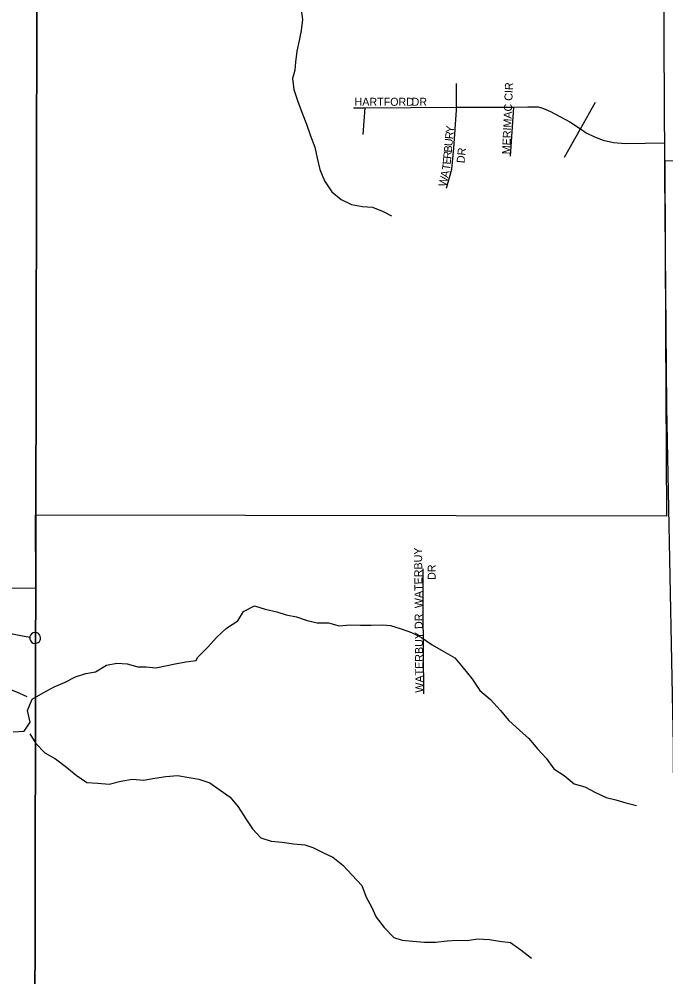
# Model space of a CAD drawing. Extents: x 1985906 to 2277390, y 930619 to 1324581.
# Drawn here: x 2139705 to 2143747, y 1131270 to 1137252 of the extents above; entities that cross this region are included whole.
import ezdxf

# ---------------------------------------------------------------- set-up
doc = ezdxf.new("R2010")
doc.units = 0
for name, color, linetype in [('GM_X_City_Street', 7, 'Continuous'), ('GM_X_City_Street_Text', 7, 'Continuous'), ('GM_X_Corporation', 7, 'Continuous'), ('GM_X_Minor_River', 7, 'Continuous'), ('GM_X_State_Route', 7, 'Continuous'), ('GM_X_Township', 7, 'Continuous'), ('GM_X_Township_Subdivision', 7, 'Continuous'), ('GM_X_Township_Subdivision_Text', 7, 'Continuous')]:
    doc.layers.add(name, color=color, linetype=linetype)

msp = doc.modelspace()

# ---------------------------------------------------------------- linework, layer by layer
at = {"layer": 'GM_X_City_Street'}
for points in [[(2142377.4, 1136195.6), (2142409, 1136315.8), (2142422.6, 1136446), (2142439.8, 1136684.2), (2142439.8, 1136701.5), (2142439.4, 1136850.4)], [(2141795.2, 1136698.5), (2141868.1, 1136698.8), (2142439.8, 1136701.5), (2142797.6, 1136703.2), (2142885.6, 1136703.7), (2142949.5, 1136703.9), (2142983.5, 1136694), (2143025.6, 1136676.1), (2143147.7, 1136610.4), (2143213.3, 1136566.9), (2143249.8, 1136542.7), (2143301.9, 1136516.8), (2143355.9, 1136497), (2143420, 1136481.2), (2143495.9, 1136475.4), (2143740.5, 1136480.2)], [(2142776.6, 1136397), (2142797.6, 1136703.2)], [(2143213.3, 1136566.9), (2143307.3, 1136733.1)], [(2141854.6, 1136532.2), (2141868.1, 1136698.8)], [(2143114.4, 1136390.1), (2143213.3, 1136566.9)], [(2142231.5, 1133569.1), (2142229.8, 1133819.3)]]:
    msp.add_lwpolyline(points, dxfattribs=at)
at = {"layer": 'GM_X_Corporation'}
msp.add_lwpolyline([(2151404.9, 1134085.9), (2150254.1, 1133828.1), (2149585.5, 1134755.7), (2149190.8, 1135303.3), (2148729.3, 1135958.3), (2148465.9, 1135968.6), (2148239.1, 1136038.9), (2146210.3, 1136048.6), (2146200.3, 1136354.8), (2143741.1, 1136366.2), (2143745.8, 1135298.2), (2143750.8, 1134148.5), (2139805.4, 1134153), (2139807.8, 1133697.6), (2138732, 1133691.9)], dxfattribs=at)
at = {"layer": 'GM_X_Minor_River'}
for points in [[(2141468.1, 1137313.1), (2141476.5, 1137251), (2141469, 1137180.9), (2141455.4, 1137118.7), (2141441.8, 1137052.4), (2141432.2, 1136984.3), (2141428.6, 1136934.1), (2141414.9, 1136882), (2141421.4, 1136811.9), (2141447.9, 1136737.9), (2141474.4, 1136666), (2141500.9, 1136596), (2141525.4, 1136524.1), (2141553.9, 1136452.1), (2141568.4, 1136384.1), (2141584.9, 1136314.1), (2141613.4, 1136242.1), (2141659.9, 1136174.3), (2141718.3, 1136126.6), (2141782.6, 1136095), (2141850.8, 1136081.4), (2141912.9, 1136077.8), (2141981.2, 1136050.3), (2142033.4, 1136024.6)], [(2140812.5, 1133246.6), (2140820.2, 1133265.5), (2140883.9, 1133330), (2140939.5, 1133390.5), (2141001.2, 1133447), (2141073, 1133493.6), (2141108.7, 1133551.9), (2141176.5, 1133586.4), (2141242.8, 1133566.8), (2141315, 1133549.3), (2141375.2, 1133531.7), (2141439.3, 1133518.1), (2141505.6, 1133496.5), (2141567.8, 1133480.9), (2141639.8, 1133481.3), (2141706.1, 1133461.8), (2141774.1, 1133468.2), (2141838.2, 1133466.6), (2141906.3, 1133467.1), (2141976.4, 1133469.6), (2142026.5, 1133463.9), (2142092.7, 1133444.3), (2142156.9, 1133420.7), (2142221.2, 1133389.1), (2142287.6, 1133343.4), (2142356, 1133303.8), (2142428.3, 1133262.2), (2142480.8, 1133200.5), (2142535.3, 1133132.7), (2142583.9, 1133058.9), (2142652.4, 1133001.3), (2142710.9, 1132935.6), (2142765.4, 1132871.8), (2142831.9, 1132810.1), (2142890.3, 1132758.4), (2142944.8, 1132694.7), (2142999.2, 1132634.9), (2143047.7, 1132569.2), (2143112.1, 1132527.5), (2143174.5, 1132475.8), (2143240.8, 1132456.2), (2143307.1, 1132420.6), (2143373.4, 1132391), (2143435.5, 1132375.4), (2143497.8, 1132355.8), (2143563.9, 1132340.2)], [(2139667.7, 1132799.9), (2139736.1, 1132804.6), (2139775.2, 1132860.1), (2139758.4, 1132932.6), (2139787.8, 1133004.3), (2139854.7, 1133043.3), (2139923.7, 1133082.1), (2139988.5, 1133109.1), (2140057.4, 1133143.9), (2140122, 1133164.8), (2140182.5, 1133175.8), (2140251.5, 1133216.7), (2140316, 1133229.5), (2140380.2, 1133224.4), (2140448.2, 1133207.1), (2140500.4, 1133206.1), (2140560.6, 1133201), (2140631.1, 1133213.8), (2140681.5, 1133224.9), (2140748.1, 1133237.8), (2140812.5, 1133246.6)], [(2139771.9, 1132787.9), (2139809.1, 1132727.1), (2139866.3, 1132669.9), (2139931.9, 1132630.6), (2140001.4, 1132579.2), (2140062.8, 1132529.9), (2140128.3, 1132484.6), (2140196.5, 1132479.3), (2140268.7, 1132474), (2140341.4, 1132492.8), (2140413.9, 1132503.5), (2140482.1, 1132498.2), (2140552.6, 1132511), (2140623.1, 1132521.8), (2140695.5, 1132526.5), (2140767.6, 1132515.1)], [(2140767.6, 1132515.1), (2140829.3, 1132504.1), (2140897.5, 1132480.6), (2140961.9, 1132434.9), (2141024.3, 1132391.3), (2141074.8, 1132331.5), (2141121.3, 1132257.7), (2141163.8, 1132193.8), (2141216.2, 1132138.1), (2141280.5, 1132116.5), (2141348.6, 1132110.9), (2141420.7, 1132101.4), (2141490.9, 1132093.9), (2141541.1, 1132078.2), (2141603.3, 1132046.5), (2141665.6, 1132016.9), (2141728, 1131967.2), (2141786.5, 1131905.5), (2141847, 1131839.8), (2141873.6, 1131767.8), (2141908, 1131708), (2141936.5, 1131642), (2141987, 1131578.3), (2142047.5, 1131514.6), (2142099.6, 1131498.9), (2142163.8, 1131493.3), (2142239.9, 1131485.8), (2142308, 1131486.2), (2142380, 1131494.7), (2142446.1, 1131499.2), (2142506.2, 1131497.6), (2142570.2, 1131508), (2142644.3, 1131502.5), (2142708.5, 1131492.9), (2142776.6, 1131483.4), (2142841, 1131437.7), (2142907.4, 1131386.1)]]:
    msp.add_lwpolyline(points, dxfattribs=at)
at = {"layer": 'GM_X_State_Route'}
for points in [[(2143739.7, 1136632.5), (2143733.9, 1137779), (2143733.8, 1137790.7)], [(2143797.6, 1132368.6), (2143795.9, 1132715), (2143754.3, 1134830.4), (2143741.4, 1136286.3), (2143740.5, 1136480.2), (2143739.7, 1136618.6), (2143739.7, 1136632.5)]]:
    msp.add_lwpolyline(points, dxfattribs=at)
at = {"layer": 'GM_X_Township'}
for points in [[(2139773.1, 1121339.9), (2139793.2, 1125847.3), (2139800.5, 1129668.5), (2139821.3, 1140616.2), (2139795.7, 1143054.9), (2141119.9, 1143065.7), (2141176.5, 1143066.2), (2141836.5, 1143071.6), (2142660.7, 1143095.7), (2143195.3, 1143099.6), (2143758.7, 1143103.8), (2144131.8, 1143106.6), (2144701.3, 1143110.8), (2145260.2, 1143114.9), (2145752, 1143118.6), (2146257.8, 1143122.3), (2147109.9, 1143128.6), (2148868.6, 1143156.5), (2158191.1, 1143237.8)], [(2113013.5, 1120998.4), (2113067, 1126004.1), (2113071.5, 1129190.6), (2113088.8, 1134094.8), (2113074.8, 1137306), (2113092.4, 1142777.3), (2116654.7, 1142786.8), (2118848.4, 1142799.2), (2120259.1, 1142805.3), (2123319.4, 1142839.1), (2127335.9, 1142876.6), (2129353.4, 1142890), (2131452.7, 1142910.2), (2131997.1, 1142931), (2132555.8, 1142928.1), (2133817.9, 1142950.4), (2135286.4, 1142976.3), (2139795.7, 1143054.9), (2139821.3, 1140616.2), (2139800.5, 1129668.5), (2139793.2, 1125847.3), (2139773.1, 1121339.9)]]:
    msp.add_lwpolyline(points, dxfattribs=at)
at = {"layer": 'GM_X_Township_Subdivision'}
for points in [[(2142235.2, 1133037.3), (2142231.5, 1133569.1)], [(2138938.9, 1133410.2), (2139529.6, 1133412.6), (2139635.1, 1133412.9), (2139664.6, 1133411.5), (2139726.6, 1133400.8), (2139762.5, 1133393)], [(2139762.5, 1133393), (2139771.4, 1133391.1), (2139772.5, 1133378.9), (2139775.5, 1133370.5), (2139783.6, 1133360.4), (2139793.3, 1133355), (2139803.4, 1133352.4), (2139807.5, 1133352.5), (2139814.9, 1133353.8), (2139824.2, 1133357.7), (2139832.4, 1133364.7), (2139836.3, 1133372.1), (2139839.1, 1133379.2), (2139839.7, 1133388.9), (2139837.9, 1133397.6), (2139832.8, 1133406.9), (2139825.8, 1133413.8), (2139817.3, 1133418), (2139807.6, 1133420.4), (2139793.7, 1133417.9), (2139783.6, 1133412.1), (2139776.9, 1133404), (2139772.2, 1133392.8)], [(2138341.6, 1133150.7), (2138629.8, 1133148.6), (2138754.7, 1133148.7), (2138804.1, 1133148.7), (2138850.1, 1133147.7), (2138915, 1133142.8), (2138934, 1133141.1), (2139003, 1133134.8), (2139097, 1133130.6), (2139233.9, 1133131), (2139334.2, 1133130.5), (2139393.3, 1133126.5), (2139442, 1133120.6), (2139492.7, 1133111.8), (2139577.6, 1133091), (2139631.5, 1133073.6), (2139689.1, 1133051), (2139754.2, 1133020.5)]]:
    msp.add_lwpolyline(points, dxfattribs=at)

# ---------------------------------------------------------------- texts
at = {"layer": 'GM_X_City_Street_Text'}
for s, rotation, p in [('MERIMAC CIR', 87.53614, (2142773.5, 1136407.3)), ('HARTFORD', 0.00001, (2141801.7, 1136711.1)), ('DR', 0.00001, (2142158.1, 1136711.1)), ('Y', 84.63737, (2142420.5, 1136540)), ('R', 84.64893, (2142416.9, 1136500.6)), ('U', 84.63737, (2142412.7, 1136456.7)), ('R', 84.62534, (2142405.3, 1136377.9)), ('B', 84.64893, (2142409, 1136417.3)), ('DR', 83.99458, (2142488.5, 1136350.6)), ('T', 81.69374, (2142396.6, 1136305.2)), ('E', 84.51671, (2142402, 1136342.7)), ('A', 77.27321, (2142386.1, 1136258.2)), ('W', 77.09737, (2142373.3, 1136202.2)), ('WATERBUY', 90.72482, (2142227.8, 1133573.2)), ('DR', 90, (2142308.6, 1133749.3))]:
    msp.add_text(s, height=50, rotation=rotation, dxfattribs=at).set_placement(p)
at = {"layer": 'GM_X_Township_Subdivision_Text'}
msp.add_text('WATERBUY DR', height=50, rotation=90.56698, dxfattribs=at).set_placement((2142232.2, 1133045.2))

doc.saveas('drawing.dxf')
